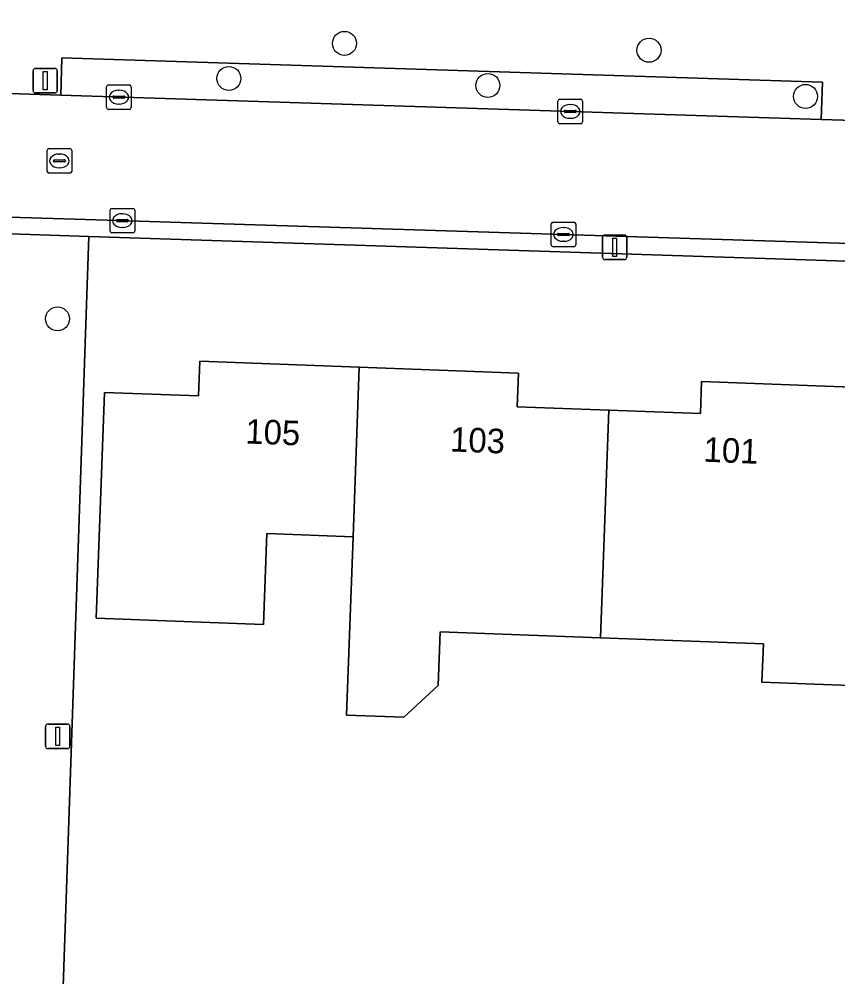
# Model space of a CAD drawing. Extents: x 158455 to 159797, y 387218 to 388672.
# Drawn here: x 159456.29 to 159489.63, y 387794.76 to 387833.76 of the extents above; entities that cross this region are included whole.
import ezdxf

# ---------------------------------------------------------------- set-up
doc = ezdxf.new("R2010")
doc.units = 0
for name, color, linetype in [('IMGEO_Boom', 7, 'Continuous'), ('IMGEO_Erf', 7, 'Continuous'), ('IMGEO_Kolk', 7, 'Continuous'), ('IMGEO_Lichtmast', 7, 'Continuous'), ('IMGEO_Pand', 7, 'Continuous'), ('IMGEO_Pand_nummerreeks', 7, 'Continuous'), ('IMGEO_Parkeervlak_open', 7, 'Continuous'), ('IMGEO_Rijbaan_lokaal_open', 7, 'Continuous'), ('IMGEO_Rioolput', 7, 'Continuous'), ('IMGEO_Voetpad_open', 7, 'Continuous')]:
    doc.layers.add(name, color=color, linetype=linetype)

msp = doc.modelspace()

# ---------------------------------------------------------------- linework, layer by layer
at = {"layer": 'IMGEO_Boom'}
for centre in [(159469.537, 387832.777), (159481.942, 387832.496), (159464.829, 387831.346), (159475.38, 387831.061), (159488.318, 387830.616), (159457.85, 387821.556)]:
    msp.add_circle(centre, 0.489, dxfattribs=at)
at = {"layer": 'IMGEO_Erf'}
for points in [[(159531.735, 387822.593), (159500, 387823.574), (159459.123, 387824.908), (159458.078, 387794.367), (159457.568, 387779.455), (159457.04, 387764.011), (159457.387, 387764), (159461.065, 387763.878), (159500, 387762.594), (159533.045, 387761.543)], [(159490.116, 387806.626), (159486.541, 387806.76), (159486.599, 387808.32), (159479.968, 387808.567), (159473.432, 387808.81), (159473.351, 387806.624), (159471.962, 387805.335), (159469.627, 387805.422), (159469.888, 387812.68), (159466.381, 387812.811), (159466.243, 387809.111), (159464.416, 387809.179), (159459.419, 387809.365), (159459.762, 387818.561), (159463.599, 387818.418), (159463.652, 387819.832), (159470.14, 387819.591), (159476.629, 387819.349), (159476.578, 387817.98), (159480.308, 387817.841), (159484.034, 387817.703), (159484.082, 387819.008), (159490.56, 387818.767)]]:
    msp.add_lwpolyline(points, dxfattribs=at)
at = {"layer": 'IMGEO_Kolk'}
for p, q in [((159459.851, 387830.16), (159459.851, 387831.012)), ((159459.926, 387831.086), (159460.778, 387831.086)), ((159460.339, 387830.866), (159460.364, 387830.866)), ((159460.852, 387831.012), (159460.852, 387830.16)), ((159460.11, 387830.58), (159460.11, 387830.592)), ((159460.548, 387830.543), (159460.15, 387830.543)), ((159460.153, 387830.629), (159460.551, 387830.629)), ((159460.594, 387830.592), (159460.594, 387830.58)), ((159478.234, 387829.577), (159478.234, 387830.429)), ((159478.309, 387830.503), (159479.161, 387830.503)), ((159479.235, 387830.429), (159479.235, 387829.577)), ((159460.778, 387830.086), (159459.926, 387830.086)), ((159460.362, 387830.306), (159460.337, 387830.306)), ((159478.536, 387830.046), (159478.934, 387830.046)), ((159478.722, 387830.283), (159478.747, 387830.283)), ((159478.493, 387829.997), (159478.493, 387830.009)), ((159478.931, 387829.96), (159478.533, 387829.96)), ((159478.745, 387829.723), (159478.72, 387829.723)), ((159478.977, 387830.009), (159478.977, 387829.997)), ((159479.161, 387829.503), (159478.309, 387829.503)), ((159459.993, 387825.131), (159459.993, 387825.983)), ((159460.068, 387826.057), (159460.92, 387826.057)), ((159460.481, 387825.837), (159460.506, 387825.837)), ((159460.994, 387825.983), (159460.994, 387825.131)), ((159460.252, 387825.551), (159460.252, 387825.563)), ((159460.69, 387825.514), (159460.292, 387825.514)), ((159460.295, 387825.6), (159460.693, 387825.6)), ((159460.736, 387825.563), (159460.736, 387825.551)), ((159477.957, 387824.568), (159477.957, 387825.42)), ((159478.032, 387825.494), (159478.884, 387825.494)), ((159478.958, 387825.42), (159478.958, 387824.568)), ((159460.92, 387825.057), (159460.068, 387825.057)), ((159460.504, 387825.277), (159460.479, 387825.277)), ((159478.216, 387824.988), (159478.216, 387825)), ((159478.259, 387825.037), (159478.657, 387825.037)), ((159478.445, 387825.274), (159478.47, 387825.274)), ((159478.7, 387825), (159478.7, 387824.988)), ((159478.654, 387824.951), (159478.256, 387824.951)), ((159478.468, 387824.714), (159478.443, 387824.714)), ((159478.884, 387824.494), (159478.032, 387824.494))]:
    msp.add_line(p, q, dxfattribs=at)
for points in [[(159459.851, 387830.16), (159459.851, 387831.012)], [(159459.926, 387831.086), (159460.778, 387831.086)], [(159460.852, 387831.012), (159460.852, 387830.16)], [(159478.234, 387829.577), (159478.234, 387830.429)], [(159478.309, 387830.503), (159479.161, 387830.503)], [(159479.235, 387830.429), (159479.235, 387829.577)], [(159460.778, 387830.086), (159459.926, 387830.086)], [(159479.161, 387829.503), (159478.309, 387829.503)], [(159459.993, 387825.131), (159459.993, 387825.983)], [(159460.068, 387826.057), (159460.92, 387826.057)], [(159460.994, 387825.983), (159460.994, 387825.131)], [(159477.957, 387824.568), (159477.957, 387825.42)], [(159478.032, 387825.494), (159478.884, 387825.494)], [(159478.958, 387825.42), (159478.958, 387824.568)], [(159460.92, 387825.057), (159460.068, 387825.057)], [(159478.884, 387824.494), (159478.032, 387824.494)]]:
    msp.add_lwpolyline(points, dxfattribs=at)
for centre, radius, start, end in [((159459.928, 387831.01), 0.0765, 91.552, 178.448), ((159459.928, 387831.01), 0.0765, 91.552, 178.448), ((159460.776, 387831.01), 0.0765, 1.552, 88.448), ((159460.776, 387831.01), 0.0765, 1.552, 88.448), ((159460.15, 387830.589), 0.0403, 85.8775, 175.7526), ((159460.147, 387830.579), 0.0366, 178.938, 274.7102), ((159460.551, 387830.586), 0.043, 264.8664, 352.4533), ((159460.555, 387830.591), 0.0386, 1.7309, 96.639), ((159478.311, 387830.427), 0.0765, 91.552, 178.448), ((159478.311, 387830.427), 0.0765, 91.552, 178.448), ((159479.159, 387830.427), 0.0765, 1.552, 88.448), ((159479.159, 387830.427), 0.0765, 1.552, 88.448), ((159459.928, 387830.162), 0.0765, 181.552, 268.448), ((159459.928, 387830.162), 0.0765, 181.552, 268.448), ((159460.776, 387830.162), 0.0765, 271.552, 358.448), ((159460.776, 387830.162), 0.0765, 271.552, 358.448), ((159478.533, 387830.006), 0.0403, 85.8775, 175.7526), ((159478.938, 387830.008), 0.0386, 1.7309, 96.639), ((159478.53, 387829.996), 0.0366, 178.938, 274.7102), ((159478.934, 387830.003), 0.043, 264.8664, 352.4533), ((159478.311, 387829.579), 0.0765, 181.552, 268.448), ((159478.311, 387829.579), 0.0765, 181.552, 268.448), ((159479.159, 387829.579), 0.0765, 271.552, 358.448), ((159479.159, 387829.579), 0.0765, 271.552, 358.448), ((159460.07, 387825.981), 0.0765, 91.552, 178.448), ((159460.07, 387825.981), 0.0765, 91.552, 178.448), ((159460.918, 387825.981), 0.0765, 1.552, 88.448), ((159460.918, 387825.981), 0.0765, 1.552, 88.448), ((159460.292, 387825.56), 0.0403, 85.8775, 175.7526), ((159460.289, 387825.55), 0.0366, 178.938, 274.7102), ((159460.693, 387825.557), 0.043, 264.8664, 352.4533), ((159460.697, 387825.562), 0.0386, 1.7309, 96.639), ((159478.034, 387825.418), 0.0765, 91.552, 178.448), ((159478.034, 387825.418), 0.0765, 91.552, 178.448), ((159478.882, 387825.418), 0.0765, 1.552, 88.448), ((159478.882, 387825.418), 0.0765, 1.552, 88.448), ((159460.07, 387825.133), 0.0765, 181.552, 268.448), ((159460.07, 387825.133), 0.0765, 181.552, 268.448), ((159460.918, 387825.133), 0.0765, 271.552, 358.448), ((159460.918, 387825.133), 0.0765, 271.552, 358.448), ((159478.256, 387824.997), 0.0403, 85.8775, 175.7526), ((159478.253, 387824.987), 0.0366, 178.938, 274.7102), ((159478.657, 387824.994), 0.043, 264.8664, 352.4533), ((159478.661, 387824.999), 0.0386, 1.7309, 96.639), ((159478.034, 387824.57), 0.0765, 181.552, 268.448), ((159478.034, 387824.57), 0.0765, 181.552, 268.448), ((159478.882, 387824.57), 0.0765, 271.552, 358.448), ((159478.882, 387824.57), 0.0765, 271.552, 358.448)]:
    msp.add_arc(centre, radius, start, end, dxfattribs=at)
for centre, major_axis, ratio, start_param, end_param in [((159460.338, 387830.586), (-0.387, 0.002), 0.722429, 4.712389, 7.853982), ((159460.363, 387830.586), (-0.39, 0.002), 0.717154, 1.570796, 4.712389), ((159478.721, 387830.003), (-0.387, 0.002), 0.722429, 4.712389, 7.853982), ((159478.746, 387830.003), (-0.39, 0.002), 0.717154, 1.570796, 4.712389), ((159460.48, 387825.557), (-0.387, 0.002), 0.722429, 4.712389, 7.853982), ((159460.505, 387825.557), (-0.39, 0.002), 0.717154, 1.570796, 4.712389), ((159478.444, 387824.994), (-0.387, 0.002), 0.722429, 4.712389, 7.853982), ((159478.469, 387824.994), (-0.39, 0.002), 0.717154, 1.570796, 4.712389)]:
    msp.add_ellipse(centre, major_axis=major_axis, ratio=ratio, start_param=start_param, end_param=end_param, dxfattribs=at)
at = {"layer": 'IMGEO_Lichtmast'}
for p, q in [((159456.853, 387830.855), (159456.853, 387831.655)), ((159456.853, 387831.655), (159456.853, 387830.855)), ((159456.953, 387831.755), (159457.743, 387831.755)), ((159457.743, 387831.755), (159456.953, 387831.755)), ((159457.843, 387831.655), (159457.843, 387830.855)), ((159457.843, 387830.855), (159457.843, 387831.655)), ((159457.743, 387830.755), (159456.953, 387830.755)), ((159456.953, 387830.755), (159457.743, 387830.755)), ((159480.147, 387824.969), (159480.937, 387824.969)), ((159480.937, 387824.969), (159480.147, 387824.969)), ((159480.047, 387824.069), (159480.047, 387824.869)), ((159480.047, 387824.869), (159480.047, 387824.069)), ((159481.037, 387824.869), (159481.037, 387824.069)), ((159481.037, 387824.069), (159481.037, 387824.869)), ((159480.937, 387823.969), (159480.147, 387823.969)), ((159480.147, 387823.969), (159480.937, 387823.969)), ((159457.366, 387804.155), (159457.366, 387804.955)), ((159457.366, 387804.955), (159457.366, 387804.155)), ((159457.466, 387805.055), (159458.256, 387805.055)), ((159458.256, 387805.055), (159457.466, 387805.055)), ((159458.356, 387804.955), (159458.356, 387804.155)), ((159458.356, 387804.155), (159458.356, 387804.955)), ((159458.256, 387804.055), (159457.466, 387804.055)), ((159457.466, 387804.055), (159458.256, 387804.055))]:
    msp.add_line(p, q, dxfattribs=at)
for points in [[(159457.273, 387831.63), (159457.423, 387831.63), (159457.423, 387830.88), (159457.273, 387830.88), (159457.273, 387831.63)], [(159480.467, 387824.844), (159480.617, 387824.844), (159480.617, 387824.094), (159480.467, 387824.094), (159480.467, 387824.844)], [(159457.786, 387804.93), (159457.936, 387804.93), (159457.936, 387804.18), (159457.786, 387804.18), (159457.786, 387804.93)]]:
    msp.add_lwpolyline(points, dxfattribs=at)
for centre, start, end in [((159456.953, 387831.655), 90, 180), ((159456.953, 387831.655), 90, 180), ((159457.743, 387831.655), 0, 90), ((159457.743, 387831.655), 360, 90), ((159456.953, 387830.855), 180, 270), ((159456.953, 387830.855), 180, 270), ((159457.743, 387830.855), 270, 0), ((159457.743, 387830.855), 270, 0), ((159480.147, 387824.869), 90, 180), ((159480.147, 387824.869), 90, 180), ((159480.937, 387824.869), 0, 90), ((159480.937, 387824.869), 360, 90), ((159480.147, 387824.069), 180, 270), ((159480.147, 387824.069), 180, 270), ((159480.937, 387824.069), 270, 0), ((159480.937, 387824.069), 270, 0), ((159457.466, 387804.955), 90, 180), ((159457.466, 387804.955), 90, 180), ((159458.256, 387804.955), 0, 90), ((159458.256, 387804.955), 360, 90), ((159457.466, 387804.155), 180, 270), ((159457.466, 387804.155), 180, 270), ((159458.256, 387804.155), 270, 0), ((159458.256, 387804.155), 270, 0)]:
    msp.add_arc(centre, 0.1, start, end, dxfattribs=at)
at = {"layer": 'IMGEO_Pand'}
for points in [[(159469.888, 387812.68), (159470.14, 387819.591), (159463.652, 387819.832), (159463.599, 387818.418), (159459.762, 387818.561), (159459.419, 387809.365), (159464.416, 387809.179), (159466.243, 387809.111), (159466.381, 387812.811)], [(159469.888, 387812.68), (159469.627, 387805.422), (159471.962, 387805.335), (159473.351, 387806.624), (159473.432, 387808.81), (159479.968, 387808.567), (159480.308, 387817.841), (159476.578, 387817.98), (159476.629, 387819.349), (159470.14, 387819.591)], [(159490.56, 387818.767), (159484.082, 387819.008), (159484.034, 387817.703), (159480.308, 387817.841), (159479.968, 387808.567), (159486.599, 387808.32), (159486.541, 387806.76), (159490.116, 387806.626), (159490.175, 387808.242), (159490.307, 387811.87)]]:
    msp.add_lwpolyline(points, close=True, dxfattribs=at)
at = {"layer": 'IMGEO_Parkeervlak_open'}
msp.add_lwpolyline([(159488.96, 387829.681), (159489.008, 387831.199), (159458.027, 387832.181), (159457.98, 387830.662)], close=True, dxfattribs=at)
at = {"layer": 'IMGEO_Rijbaan_lokaal_open'}
msp.add_lwpolyline([(159519.132, 387828.74), (159500, 387829.331), (159494.71, 387829.498), (159488.96, 387829.681), (159457.98, 387830.662), (159451.601, 387830.865), (159451.443, 387825.84), (159458.985, 387825.603), (159499.605, 387824.329), (159500, 387824.318), (159519.987, 387823.73)], dxfattribs=at)
msp.add_lwpolyline([(159458.078, 387794.367), (159459.123, 387824.908), (159447.559, 387825.303), (159455.347, 387814.333), (159454.947, 387800.839), (159450.883, 387797.804), (159450.692, 387791.976), (159450.561, 387787.974), (159449.774, 387764.272), (159457.04, 387764.011), (159457.568, 387779.455)], close=True, dxfattribs=at)
at = {"layer": 'IMGEO_Rioolput'}
for p, q in [((159457.502, 387828.489), (159458.354, 387828.489)), ((159457.427, 387827.563), (159457.427, 387828.415)), ((159457.915, 387828.269), (159457.94, 387828.269)), ((159458.428, 387828.415), (159458.428, 387827.563)), ((159457.686, 387827.983), (159457.686, 387827.995)), ((159458.124, 387827.946), (159457.726, 387827.946)), ((159457.729, 387828.032), (159458.127, 387828.032)), ((159457.938, 387827.709), (159457.913, 387827.709)), ((159458.17, 387827.995), (159458.17, 387827.983)), ((159458.354, 387827.489), (159457.502, 387827.489))]:
    msp.add_line(p, q, dxfattribs=at)
for points in [[(159457.502, 387828.489), (159458.354, 387828.489)], [(159457.427, 387827.563), (159457.427, 387828.415)], [(159458.428, 387828.415), (159458.428, 387827.563)], [(159458.354, 387827.489), (159457.502, 387827.489)]]:
    msp.add_lwpolyline(points, dxfattribs=at)
for centre, radius, start, end in [((159457.504, 387828.413), 0.0765, 91.552, 178.448), ((159457.504, 387828.413), 0.0765, 91.552, 178.448), ((159458.352, 387828.413), 0.0765, 1.552, 88.448), ((159458.352, 387828.413), 0.0765, 1.552, 88.448), ((159457.726, 387827.992), 0.0403, 85.8775, 175.7526), ((159457.723, 387827.982), 0.0366, 178.938, 274.7102), ((159458.127, 387827.989), 0.043, 264.8664, 352.4533), ((159458.131, 387827.994), 0.0386, 1.7309, 96.639), ((159457.504, 387827.565), 0.0765, 181.552, 268.448), ((159457.504, 387827.565), 0.0765, 181.552, 268.448), ((159458.352, 387827.565), 0.0765, 271.552, 358.448), ((159458.352, 387827.565), 0.0765, 271.552, 358.448)]:
    msp.add_arc(centre, radius, start, end, dxfattribs=at)
for centre, major_axis, ratio, start_param, end_param in [((159457.914, 387827.989), (-0.387, 0.002), 0.722429, 4.712389, 7.853982), ((159457.939, 387827.989), (-0.39, 0.002), 0.717154, 1.570796, 4.712389)]:
    msp.add_ellipse(centre, major_axis=major_axis, ratio=ratio, start_param=start_param, end_param=end_param, dxfattribs=at)
at = {"layer": 'IMGEO_Voetpad_open'}
for points in [[(159442.351, 387825.477), (159447.559, 387825.303), (159459.123, 387824.908), (159500, 387823.574), (159531.735, 387822.593), (159532.128, 387834.039), (159538.634, 387865.163), (159541.994, 387881.236), (159543.84, 387890.065)], [(159441.771, 387831.176), (159448.822, 387830.953), (159451.601, 387830.865), (159457.98, 387830.662), (159458.027, 387832.181), (159489.008, 387831.199), (159488.96, 387829.681), (159494.71, 387829.498), (159494.758, 387831.017), (159500, 387830.852), (159519.179, 387830.244), (159519.132, 387828.74)], [(159458.985, 387825.603), (159451.443, 387825.84), (159448.664, 387825.927), (159447.08, 387825.977), (159441.913, 387826.139)], [(159519.987, 387823.73), (159500, 387824.318), (159499.605, 387824.329), (159458.985, 387825.603)]]:
    msp.add_lwpolyline(points, dxfattribs=at)

# ---------------------------------------------------------------- texts
at = {"layer": 'IMGEO_Pand_nummerreeks'}
for s, rotation, p in [('105', 357.8639, (159465.488, 387816.482)), ('103', 357.6922, (159473.826, 387816.159)), ('101', 357.691, (159484.15, 387815.742))]:
    msp.add_text(s, height=1, rotation=rotation, dxfattribs=at).set_placement(p)

doc.saveas('drawing.dxf')
